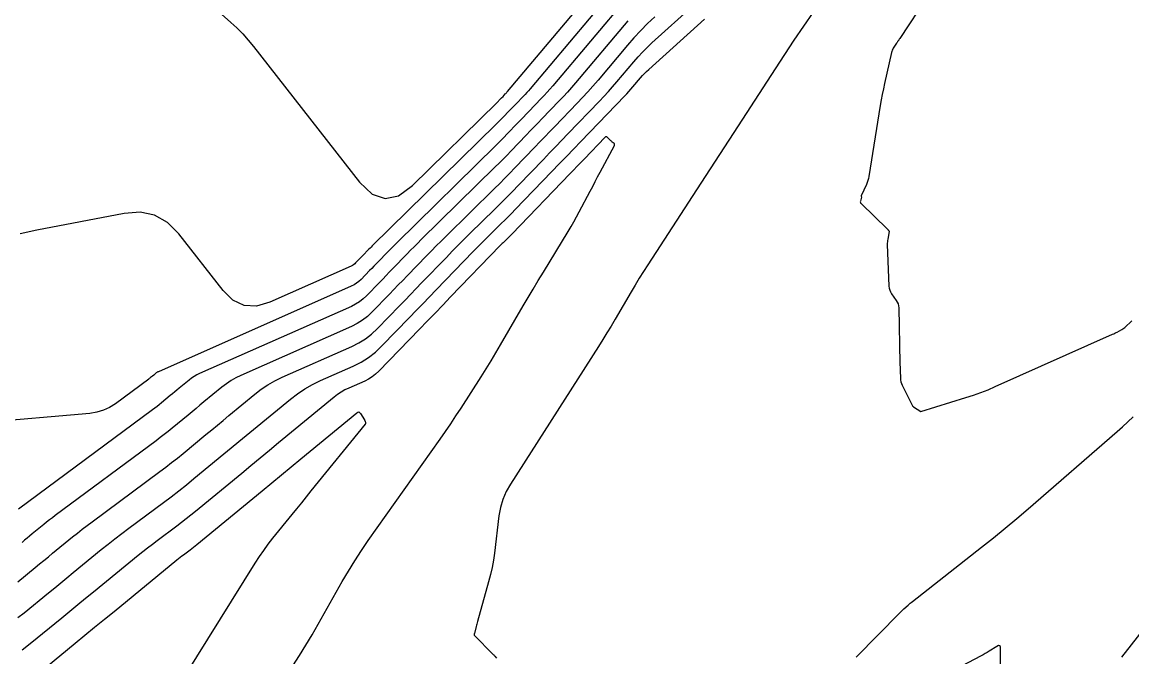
# Model space of a CAD drawing. Extents: x 1005228 to 1008882, y 1883389 to 1885754.
# Drawn here: x 1007592.2 to 1007741.8, y 1884530.4 to 1884616.1 of the extents above; entities that cross this region are included whole.
import ezdxf

# ---------------------------------------------------------------- set-up
doc = ezdxf.new("R2010")
doc.units = 0
doc.layers.add('C-ANNO-NOTE', color=7, linetype='Continuous')
doc.layers.add('S_BRIDGE', color=7, linetype='Continuous')

msp = doc.modelspace()

# ---------------------------------------------------------------- linework, layer by layer
at = {"layer": 'C-ANNO-NOTE'}
for points in [[(1007729.15, 1884642.22), (1007710.49, 1884613.85), (1007710.45, 1884613.8), (1007710.42, 1884613.74), (1007710.38, 1884613.69), (1007710.35, 1884613.64), (1007710.2, 1884613.44), (1007710.17, 1884613.38), (1007710.13, 1884613.33), (1007710.1, 1884613.28), (1007710.06, 1884613.23), (1007709.62, 1884612.54), (1007709.54, 1884612.4), (1007709.47, 1884612.26), (1007709.42, 1884612.11), (1007709.37, 1884611.96), (1007708.44, 1884607.8), (1007708.28, 1884607.06), (1007708.13, 1884606.31), (1007707.99, 1884605.56), (1007707.87, 1884604.81), (1007706.33, 1884595.25), (1007706.27, 1884594.97), (1007706.2, 1884594.69), (1007706.11, 1884594.42), (1007706, 1884594.16), (1007705.28, 1884592.63), (1007705.28, 1884592.62), (1007705.28, 1884592.6), (1007705.28, 1884592.58), (1007705.29, 1884592.57), (1007705.33, 1884592.5), (1007705.34, 1884592.48), (1007705.34, 1884592.47), (1007705.34, 1884592.45), (1007705.34, 1884592.43), (1007705.19, 1884591.91), (1007705.17, 1884591.81), (1007705.18, 1884591.73), (1007705.21, 1884591.65), (1007705.27, 1884591.58), (1007708.85, 1884588.12), (1007708.87, 1884588.09), (1007708.89, 1884588.07), (1007708.92, 1884588.05), (1007708.94, 1884588.02), (1007709.02, 1884587.92), (1007709.04, 1884587.89), (1007709.05, 1884587.86), (1007709.05, 1884587.83), (1007709.05, 1884587.8), (1007708.86, 1884586.79), (1007708.84, 1884586.61), (1007708.82, 1884586.43), (1007708.81, 1884586.25), (1007708.81, 1884586.06), (1007709.03, 1884580.44), (1007709.06, 1884580.17), (1007709.13, 1884579.91), (1007709.23, 1884579.66), (1007709.37, 1884579.43), (1007710.01, 1884578.52), (1007710.15, 1884578.28), (1007710.26, 1884578.04), (1007710.32, 1884577.78), (1007710.35, 1884577.51), (1007710.51, 1884570.06), (1007710.52, 1884569.81), (1007710.53, 1884569.55), (1007710.53, 1884569.3), (1007710.54, 1884569.05), (1007710.58, 1884568.04), (1007710.61, 1884567.8), (1007710.65, 1884567.55), (1007710.73, 1884567.32), (1007710.83, 1884567.09), (1007712.2, 1884564.3), (1007712.21, 1884564.29), (1007712.22, 1884564.28), (1007712.23, 1884564.27), (1007712.24, 1884564.26), (1007712.29, 1884564.22), (1007712.3, 1884564.21), (1007712.31, 1884564.2), (1007712.32, 1884564.19), (1007712.33, 1884564.18), (1007713.32, 1884563.53), (1007713.32, 1884563.53), (1007713.33, 1884563.53), (1007713.34, 1884563.53), (1007713.34, 1884563.53), (1007719.41, 1884565.41), (1007720.42, 1884565.73), (1007721.41, 1884566.09), (1007722.4, 1884566.48), (1007723.37, 1884566.9), (1007739.19, 1884573.95), (1007739.35, 1884574.03), (1007739.5, 1884574.1), (1007739.66, 1884574.18), (1007739.81, 1884574.26), (1007740.43, 1884574.58), (1007740.58, 1884574.67), (1007740.72, 1884574.77), (1007740.85, 1884574.87), (1007740.98, 1884574.99), (1007741.63, 1884575.64), (1007741.78, 1884575.78)], [(1007616.63, 1884619.34), (1007620.31, 1884616.03), (1007621.12, 1884615.27), (1007621.9, 1884614.47), (1007622.64, 1884613.64), (1007623.34, 1884612.78), (1007637.65, 1884594.49), (1007639.34, 1884592.87), (1007641.09, 1884592.25), (1007642.91, 1884592.63), (1007644.8, 1884594.02), (1007656.17, 1884605.19), (1007656.24, 1884605.26), (1007656.31, 1884605.33), (1007656.38, 1884605.4), (1007656.45, 1884605.47), (1007656.79, 1884605.83), (1007657, 1884606.05), (1007657.3, 1884606.37), (1007657.38, 1884606.44), (1007657.45, 1884606.52), (1007657.52, 1884606.6), (1007657.59, 1884606.68), (1007673.94, 1884626.14)], [(1007673.9, 1884622.84), (1007660.65, 1884607.07), (1007660.42, 1884606.81), (1007660.2, 1884606.56), (1007659.97, 1884606.3), (1007659.73, 1884606.05), (1007658.75, 1884605.03), (1007658.53, 1884604.81), (1007658.31, 1884604.58), (1007658.09, 1884604.35), (1007657.87, 1884604.12), (1007656.98, 1884603.2), (1007656.76, 1884602.97), (1007656.54, 1884602.75), (1007656.32, 1884602.52), (1007656.09, 1884602.3), (1007639.37, 1884585.87), (1007639.22, 1884585.72), (1007639.08, 1884585.58), (1007638.93, 1884585.43), (1007638.79, 1884585.28), (1007638.2, 1884584.67), (1007637.93, 1884584.39), (1007637.67, 1884584.12), (1007637.13, 1884583.57), (1007637, 1884583.44), (1007636.85, 1884583.33), (1007636.69, 1884583.23), (1007636.52, 1884583.14), (1007625.56, 1884578.29), (1007623.75, 1884577.76), (1007622.09, 1884577.85), (1007620.59, 1884578.55), (1007619.25, 1884579.87), (1007613.28, 1884587.5), (1007611.76, 1884589.04), (1007610.02, 1884590.01), (1007608.08, 1884590.42), (1007605.92, 1884590.26), (1007594.14, 1884587.99), (1007591.89, 1884587.5)], [(1007673.86, 1884619.55), (1007663.7, 1884607.46), (1007663.33, 1884607.02), (1007662.94, 1884606.59), (1007662.55, 1884606.16), (1007662.16, 1884605.74), (1007660.5, 1884604.02), (1007660.13, 1884603.64), (1007659.76, 1884603.25), (1007659.38, 1884602.86), (1007659.01, 1884602.48), (1007657.52, 1884600.93), (1007657.15, 1884600.55), (1007656.77, 1884600.16), (1007656.4, 1884599.78), (1007656.01, 1884599.41), (1007642.68, 1884586.3), (1007642.36, 1884585.99), (1007642.05, 1884585.67), (1007641.74, 1884585.36), (1007641.43, 1884585.04), (1007640.15, 1884583.72), (1007639.87, 1884583.43), (1007639.58, 1884583.13), (1007639.3, 1884582.84), (1007639.01, 1884582.54), (1007637.87, 1884581.36), (1007637.57, 1884581.08), (1007637.25, 1884580.83), (1007636.91, 1884580.62), (1007636.54, 1884580.43), (1007610.53, 1884568.91), (1007610.45, 1884568.88), (1007610.38, 1884568.84), (1007610.31, 1884568.79), (1007610.24, 1884568.74), (1007609.9, 1884568.46), (1007609.72, 1884568.31), (1007609.48, 1884568.11), (1007609.42, 1884568.07), (1007609.36, 1884568.02), (1007609.3, 1884567.97), (1007609.24, 1884567.92), (1007604.76, 1884564.59), (1007603.96, 1884564.09), (1007603.13, 1884563.7), (1007602.24, 1884563.43), (1007601.31, 1884563.29), (1007586.65, 1884561.99)], [(1007591.6, 1884540.57), (1007593.94, 1884542.49), (1007594.52, 1884542.97), (1007595.11, 1884543.45), (1007595.7, 1884543.93), (1007596.28, 1884544.41), (1007598.97, 1884546.61), (1007599.62, 1884547.13), (1007600.27, 1884547.65), (1007600.93, 1884548.15), (1007601.59, 1884548.65), (1007610.73, 1884555.43), (1007611.52, 1884556.03), (1007612.31, 1884556.64), (1007613.09, 1884557.26), (1007613.87, 1884557.89), (1007616.95, 1884560.43), (1007617.72, 1884561.07), (1007618.49, 1884561.71), (1007619.26, 1884562.34), (1007620.03, 1884562.98), (1007623.55, 1884565.88), (1007624.41, 1884566.54), (1007625.31, 1884567.14), (1007626.25, 1884567.68), (1007627.23, 1884568.16), (1007636.61, 1884572.31), (1007637.56, 1884572.78), (1007638.45, 1884573.34), (1007639.29, 1884573.99), (1007640.06, 1884574.72), (1007643.04, 1884577.8), (1007643.79, 1884578.57), (1007644.53, 1884579.34), (1007645.28, 1884580.11), (1007646.02, 1884580.88), (1007649.36, 1884584.33), (1007650.16, 1884585.15), (1007650.96, 1884585.97), (1007651.77, 1884586.78), (1007652.59, 1884587.59), (1007655.85, 1884590.8), (1007656.67, 1884591.6), (1007657.48, 1884592.41), (1007658.28, 1884593.23), (1007659.08, 1884594.05), (1007662.45, 1884597.55), (1007663.27, 1884598.41), (1007664.1, 1884599.27), (1007664.93, 1884600.13), (1007665.76, 1884600.99), (1007669.99, 1884605.39), (1007670.6, 1884606.03), (1007671.2, 1884606.68), (1007671.78, 1884607.34), (1007672.36, 1884608.01), (1007674.63, 1884610.72), (1007675.21, 1884611.39), (1007675.81, 1884612.03), (1007676.44, 1884612.65), (1007677.08, 1884613.26), (1007682.78, 1884618.39)], [(1007698.83, 1884617.4), (1007697.52, 1884615.51), (1007696.23, 1884613.61), (1007694.96, 1884611.69), (1007693.7, 1884609.77), (1007688.7, 1884602.05), (1007687.45, 1884600.12), (1007686.2, 1884598.19), (1007684.95, 1884596.26), (1007683.69, 1884594.33), (1007676.52, 1884583.33), (1007675.94, 1884582.42), (1007675.37, 1884581.52), (1007674.81, 1884580.6), (1007674.27, 1884579.68), (1007672.11, 1884575.98), (1007671.56, 1884575.06), (1007671.01, 1884574.14), (1007670.45, 1884573.23), (1007669.87, 1884572.32), (1007658, 1884553.75), (1007657.43, 1884552.74), (1007656.98, 1884551.69), (1007656.66, 1884550.6), (1007656.45, 1884549.46), (1007655.83, 1884544.45), (1007655.7, 1884543.47), (1007655.52, 1884542.5), (1007655.31, 1884541.54), (1007655.06, 1884540.58), (1007653.56, 1884535.19), (1007653.51, 1884535.03), (1007653.47, 1884534.87), (1007653.43, 1884534.7), (1007653.38, 1884534.54), (1007653.14, 1884533.61), (1007653.14, 1884533.59), (1007653.13, 1884533.57), (1007653.12, 1884533.55), (1007653.12, 1884533.53), (1007653.1, 1884533.44), (1007653.1, 1884533.42), (1007653.1, 1884533.4), (1007653.11, 1884533.38), (1007653.12, 1884533.36), (1007655.68, 1884530.76), (1007655.74, 1884530.7), (1007655.79, 1884530.64), (1007655.85, 1884530.58), (1007655.9, 1884530.52), (1007656.12, 1884530.28)], [(1007591.57, 1884535.73), (1007592.42, 1884536.38), (1007595.73, 1884539.09), (1007596.56, 1884539.77), (1007597.38, 1884540.44), (1007598.21, 1884541.12), (1007599.04, 1884541.8), (1007602.84, 1884544.91), (1007603.76, 1884545.65), (1007604.68, 1884546.38), (1007605.61, 1884547.1), (1007606.55, 1884547.8), (1007611.22, 1884551.27), (1007612.26, 1884552.05), (1007613.3, 1884552.85), (1007614.32, 1884553.66), (1007615.33, 1884554.49), (1007619.36, 1884557.81), (1007620.36, 1884558.64), (1007621.37, 1884559.47), (1007622.38, 1884560.3), (1007623.38, 1884561.13), (1007628.33, 1884565.21), (1007629.28, 1884565.94), (1007630.27, 1884566.61), (1007631.31, 1884567.2), (1007632.39, 1884567.72), (1007636.79, 1884569.67), (1007637.86, 1884570.21), (1007638.87, 1884570.84), (1007639.8, 1884571.56), (1007640.67, 1884572.38), (1007644.39, 1884576.22), (1007645.29, 1884577.15), (1007646.18, 1884578.08), (1007647.08, 1884579.01), (1007647.98, 1884579.94), (1007652.99, 1884585.12), (1007653.46, 1884585.6), (1007653.93, 1884586.07), (1007654.4, 1884586.55), (1007654.87, 1884587.01), (1007656.77, 1884588.88), (1007657.25, 1884589.35), (1007657.72, 1884589.82), (1007658.18, 1884590.3), (1007658.65, 1884590.78), (1007663.59, 1884595.91), (1007664.57, 1884596.93), (1007665.55, 1884597.95), (1007666.53, 1884598.96), (1007667.51, 1884599.98), (1007673.41, 1884606.11), (1007673.69, 1884606.4), (1007673.96, 1884606.7), (1007674.23, 1884607), (1007674.49, 1884607.31), (1007675.53, 1884608.54), (1007675.79, 1884608.84), (1007676.07, 1884609.14), (1007676.35, 1884609.42), (1007676.64, 1884609.69), (1007684.16, 1884616.47)], [(1007677.46, 1884616.76), (1007676.49, 1884615.86), (1007675.56, 1884614.93), (1007674.65, 1884613.96), (1007673.78, 1884612.96), (1007669.81, 1884608.24), (1007669.13, 1884607.44), (1007668.44, 1884606.66), (1007667.73, 1884605.89), (1007667.01, 1884605.12), (1007664, 1884602), (1007663.33, 1884601.3), (1007662.65, 1884600.6), (1007661.98, 1884599.9), (1007661.3, 1884599.2), (1007658.6, 1884596.39), (1007657.92, 1884595.69), (1007657.24, 1884595), (1007656.55, 1884594.31), (1007655.86, 1884593.62), (1007649.29, 1884587.16), (1007648.64, 1884586.52), (1007647.99, 1884585.87), (1007647.35, 1884585.22), (1007646.71, 1884584.56), (1007644.07, 1884581.83), (1007643.48, 1884581.22), (1007642.88, 1884580.61), (1007642.29, 1884579.99), (1007641.7, 1884579.38), (1007639.33, 1884576.93), (1007638.71, 1884576.35), (1007638.05, 1884575.84), (1007637.34, 1884575.39), (1007636.59, 1884575.02), (1007621.66, 1884568.41), (1007620.98, 1884568.08), (1007620.33, 1884567.71), (1007619.71, 1884567.29), (1007619.11, 1884566.83), (1007616.67, 1884564.82), (1007616.14, 1884564.38), (1007615.61, 1884563.94), (1007615.07, 1884563.5), (1007614.54, 1884563.06), (1007612.41, 1884561.3), (1007611.87, 1884560.86), (1007611.33, 1884560.43), (1007610.78, 1884560.01), (1007610.23, 1884559.6), (1007596.63, 1884549.5), (1007596.24, 1884549.21), (1007595.86, 1884548.91), (1007595.47, 1884548.61), (1007595.1, 1884548.31), (1007593.52, 1884547.02), (1007593.18, 1884546.73), (1007592.84, 1884546.45), (1007592.49, 1884546.17), (1007592.15, 1884545.89)], [(1007628.65, 1884529.22), (1007629.54, 1884530.61), (1007630.4, 1884532.01), (1007631.25, 1884533.42), (1007632.07, 1884534.85), (1007635.32, 1884540.59), (1007636.15, 1884542.01), (1007637.01, 1884543.41), (1007637.91, 1884544.79), (1007638.84, 1884546.14), (1007648.53, 1884559.82), (1007649.25, 1884560.86), (1007649.96, 1884561.89), (1007650.65, 1884562.94), (1007651.34, 1884564), (1007654.04, 1884568.23), (1007654.72, 1884569.29), (1007655.38, 1884570.36), (1007656.03, 1884571.44), (1007656.67, 1884572.52), (1007659.73, 1884577.77), (1007660.4, 1884578.92), (1007661.08, 1884580.06), (1007661.76, 1884581.2), (1007662.44, 1884582.33), (1007665.77, 1884587.83), (1007666.17, 1884588.48), (1007666.55, 1884589.14), (1007666.92, 1884589.81), (1007667.28, 1884590.49), (1007668.76, 1884593.28), (1007669.09, 1884593.91), (1007669.43, 1884594.54), (1007669.76, 1884595.17), (1007670.09, 1884595.8), (1007672.02, 1884599.44), (1007672.04, 1884599.51), (1007672.05, 1884599.57), (1007672.02, 1884599.63), (1007671.97, 1884599.68), (1007671.73, 1884599.88), (1007671.68, 1884599.93), (1007671.62, 1884599.98), (1007671.56, 1884600.04), (1007671.51, 1884600.09), (1007671.09, 1884600.51), (1007671, 1884600.57), (1007670.92, 1884600.6), (1007670.83, 1884600.57), (1007670.74, 1884600.51), (1007667.98, 1884597.64), (1007667.49, 1884597.13), (1007667, 1884596.62), (1007666.51, 1884596.11), (1007666.02, 1884595.6), (1007658.22, 1884587.5), (1007658.09, 1884587.37), (1007657.96, 1884587.23), (1007657.82, 1884587.1), (1007657.69, 1884586.97), (1007657.16, 1884586.44), (1007657.02, 1884586.31), (1007656.89, 1884586.18), (1007656.76, 1884586.05), (1007656.63, 1884585.91), (1007649.94, 1884578.99), (1007648.89, 1884577.9), (1007647.84, 1884576.82), (1007646.78, 1884575.73), (1007645.73, 1884574.64), (1007640.24, 1884568.96), (1007639.81, 1884568.56), (1007639.36, 1884568.21), (1007638.87, 1884567.9), (1007638.35, 1884567.64), (1007636.21, 1884566.69), (1007635.69, 1884566.44), (1007635.18, 1884566.15), (1007634.7, 1884565.83), (1007634.24, 1884565.48), (1007626.74, 1884559.29), (1007625.5, 1884558.26), (1007624.25, 1884557.24), (1007623.01, 1884556.21), (1007621.77, 1884555.18), (1007615.56, 1884550.06), (1007614.93, 1884549.55), (1007614.29, 1884549.04), (1007613.65, 1884548.55), (1007613, 1884548.06), (1007610.38, 1884546.11), (1007609.72, 1884545.62), (1007609.08, 1884545.12), (1007608.44, 1884544.62), (1007607.81, 1884544.11), (1007601.8, 1884539.19), (1007600.73, 1884538.31), (1007599.66, 1884537.44), (1007598.59, 1884536.56), (1007597.52, 1884535.68), (1007593.24, 1884532.18), (1007592.15, 1884531.34)], [(1007704.61, 1884530.42), (1007710.52, 1884536.38), (1007710.65, 1884536.52), (1007710.79, 1884536.65), (1007710.92, 1884536.78), (1007711.06, 1884536.91), (1007711.62, 1884537.42), (1007711.76, 1884537.55), (1007711.9, 1884537.67), (1007712.05, 1884537.79), (1007712.2, 1884537.91), (1007721.53, 1884545.24), (1007723.13, 1884546.51), (1007724.71, 1884547.8), (1007726.27, 1884549.1), (1007727.82, 1884550.43), (1007739.81, 1884560.82), (1007740.54, 1884561.47), (1007741.26, 1884562.13), (1007741.97, 1884562.8)], [(1007745.91, 1884537.45), (1007740.37, 1884530.42)], [(1007724.08, 1884529.22), (1007724.08, 1884531.57), (1007724.05, 1884531.82), (1007723.95, 1884531.95), (1007723.79, 1884531.96), (1007723.57, 1884531.86), (1007722.53, 1884531.2), (1007722.27, 1884531.04), (1007722.01, 1884530.88), (1007721.74, 1884530.73), (1007721.47, 1884530.59), (1007712.75, 1884526.01)]]:
    msp.add_lwpolyline(points, dxfattribs=at)
at = {"layer": 'S_BRIDGE'}
for points in [[(1007673.82, 1884616.25), (1007666.76, 1884607.85), (1007666.23, 1884607.23), (1007665.69, 1884606.62), (1007665.14, 1884606.02), (1007664.59, 1884605.43), (1007662.25, 1884603.01), (1007661.73, 1884602.47), (1007661.2, 1884601.92), (1007660.68, 1884601.38), (1007660.16, 1884600.84), (1007658.06, 1884598.66), (1007657.54, 1884598.12), (1007657.01, 1884597.58), (1007656.47, 1884597.05), (1007655.94, 1884596.52), (1007645.98, 1884586.73), (1007645.5, 1884586.25), (1007645.02, 1884585.77), (1007644.54, 1884585.29), (1007644.07, 1884584.8), (1007642.11, 1884582.78), (1007641.67, 1884582.32), (1007641.23, 1884581.87), (1007640.79, 1884581.41), (1007640.35, 1884580.96), (1007638.6, 1884579.14), (1007638.14, 1884578.72), (1007637.65, 1884578.34), (1007637.13, 1884578.01), (1007636.57, 1884577.72), (1007616.09, 1884568.66), (1007615.72, 1884568.48), (1007615.35, 1884568.27), (1007615.01, 1884568.04), (1007614.67, 1884567.78), (1007613.32, 1884566.67), (1007613.02, 1884566.42), (1007612.73, 1884566.18), (1007612.43, 1884565.93), (1007612.13, 1884565.69), (1007610.95, 1884564.71), (1007610.65, 1884564.46), (1007610.35, 1884564.23), (1007610.04, 1884563.99), (1007609.73, 1884563.76), (1007591.67, 1884550.35)], [(1007592.6, 1884526.78), (1007599.31, 1884532.28), (1007600.62, 1884533.36), (1007601.93, 1884534.43), (1007603.25, 1884535.51), (1007604.56, 1884536.58), (1007613.03, 1884543.52), (1007613.25, 1884543.7), (1007613.48, 1884543.87), (1007613.7, 1884544.05), (1007613.93, 1884544.22), (1007614.84, 1884544.89), (1007615.06, 1884545.06), (1007615.29, 1884545.23), (1007615.51, 1884545.41), (1007615.73, 1884545.59), (1007624.52, 1884552.85), (1007625.83, 1884553.92), (1007627.13, 1884555), (1007628.44, 1884556.08), (1007629.74, 1884557.15), (1007637.29, 1884563.38), (1007637.43, 1884563.46), (1007637.56, 1884563.48), (1007637.67, 1884563.42), (1007637.78, 1884563.29), (1007638.32, 1884562.4), (1007638.34, 1884562.36), (1007638.36, 1884562.31), (1007638.38, 1884562.26), (1007638.4, 1884562.22), (1007638.46, 1884562.03), (1007638.47, 1884561.98), (1007638.47, 1884561.94), (1007638.45, 1884561.89), (1007638.43, 1884561.85), (1007631.11, 1884552.83), (1007630.46, 1884552.03), (1007629.81, 1884551.23), (1007629.17, 1884550.43), (1007628.52, 1884549.63), (1007625.93, 1884546.44), (1007625.29, 1884545.63), (1007624.69, 1884544.8), (1007624.1, 1884543.96), (1007623.55, 1884543.1), (1007612.48, 1884525.34)]]:
    msp.add_lwpolyline(points, dxfattribs=at)

doc.saveas('drawing.dxf')
